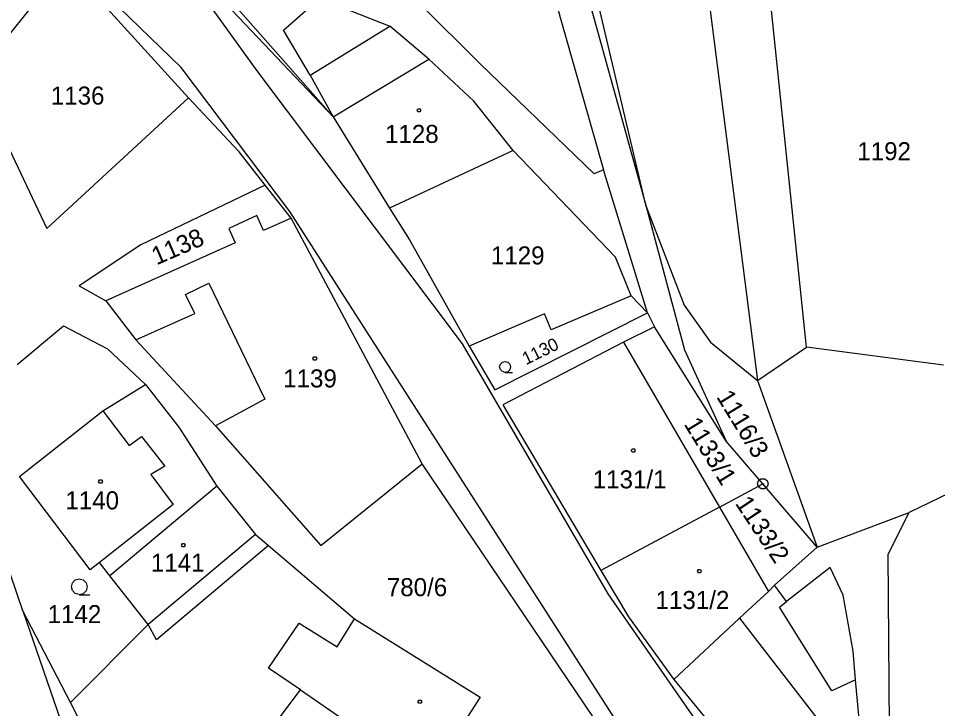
# Model space of a CAD drawing. Extents: x -609861 to -605046, y -1120287 to -1116307.
# Drawn here: x -607399.1 to -607312.5, y -1119001.8 to -1118936.8 of the extents above; entities that cross this region are included whole.
import ezdxf

# ---------------------------------------------------------------- set-up
doc = ezdxf.new("R2010")
doc.units = 0
for name, color, linetype in [('Vrstva 1', 7, 'Continuous'), ('Vrstva 2', 7, 'Continuous'), ('Vrstva 3', 7, 'Continuous'), ('Vrstva 4', 7, 'Continuous'), ('Vrstva 5', 7, 'Continuous'), ('Vrstva 8', 7, 'Continuous')]:
    doc.layers.add(name, color=color, linetype=linetype)

msp = doc.modelspace()

# ---------------------------------------------------------------- linework, layer by layer
at = {"layer": 'Vrstva 1'}
for p, q in [((-607339.31, -1118893.84), (-607329.47, -1118970.87)), ((-607339.94, -1118954.49), (-607353.54, -1118896.77)), ((-607355.81, -1118897.24), (-607339.94, -1118954.49)), ((-607354.02, -1118915.55), (-607343.96, -1118951.03)), ((-607383.75, -1118941.37), (-607409.55, -1118916.39)), ((-607324.85, -1118967.75), (-607329.72, -1118920.78)), ((-607387.74, -1118925.25), (-607369.44, -1118946.03)), ((-607369.44, -1118946.03), (-607386.27, -1118928.26)), ((-607403.17, -1118942.31), (-607394.57, -1118931.57)), ((-607383.07, -1118944.24), (-607394.57, -1118931.57)), ((-607355.58, -1118941.05), (-607361.31, -1118935.35)), ((-607371.6, -1118942.1), (-607364.08, -1118937.49)), ((-607360.43, -1118940.61), (-607364.08, -1118937.49)), ((-607356.17, -1118944.57), (-607360.43, -1118940.61)), ((-607344.85, -1118951.39), (-607355.58, -1118941.05)), ((-607373.5, -1118954.95), (-607383.75, -1118941.37)), ((-607403.17, -1118942.31), (-607396.39, -1118956.56)), ((-607371.6, -1118942.1), (-607369.44, -1118946.03)), ((-607396.39, -1118956.56), (-607383.07, -1118944.24)), ((-607378.28, -1118949.34), (-607383.07, -1118944.24)), ((-607352.48, -1118949.2), (-607356.17, -1118944.57)), ((-607369.44, -1118946.03), (-607364.11, -1118954.63)), ((-607375.84, -1118952.47), (-607378.28, -1118949.34)), ((-607352.48, -1118949.2), (-607364.11, -1118954.63)), ((-607342.82, -1118959.26), (-607352.48, -1118949.2)), ((-607343.96, -1118951.03), (-607344.85, -1118951.39)), ((-607339.82, -1118964.49), (-607343.96, -1118951.03)), ((-607375.84, -1118952.47), (-607387.53, -1118958.09)), ((-607373.4, -1118955.58), (-607375.84, -1118952.47)), ((-607364.11, -1118954.63), (-607362.23, -1118957.61)), ((-607339.94, -1118954.49), (-607336.34, -1118968)), ((-607339.94, -1118954.49), (-607336.35, -1118963.77)), ((-607376.63, -1118955.32), (-607379.26, -1118956.54)), ((-607376, -1118956.74), (-607376.63, -1118955.32)), ((-607373.4, -1118955.58), (-607376, -1118956.74)), ((-607361.05, -1118978.73), (-607373.4, -1118955.58)), ((-607379.26, -1118956.54), (-607378.67, -1118957.91)), ((-607362.23, -1118957.61), (-607356.62, -1118967.64)), ((-607387.53, -1118958.09), (-607393.37, -1118961.96)), ((-607378.67, -1118957.91), (-607390.84, -1118963.36)), ((-607341.37, -1118962.91), (-607342.82, -1118959.26)), ((-607393.37, -1118961.96), (-607390.84, -1118963.36)), ((-607390.84, -1118963.36), (-607388.03, -1118967.04)), ((-607341.37, -1118962.91), (-607348.9, -1118966.1)), ((-607339.82, -1118964.49), (-607341.37, -1118962.91)), ((-607354.19, -1118971.76), (-607339.82, -1118964.49)), ((-607339.82, -1118964.49), (-607339.16, -1118965.82)), ((-607336.35, -1118963.77), (-607333.89, -1118967.28)), ((-607349.52, -1118964.6), (-607356.62, -1118967.64)), ((-607348.9, -1118966.1), (-607349.52, -1118964.6)), ((-607399.2, -1118969.36), (-607394.84, -1118965.74)), ((-607394.84, -1118965.74), (-607390.69, -1118967.9)), ((-607339.16, -1118965.82), (-607342.08, -1118967.27)), ((-607332.42, -1118976.58), (-607339.16, -1118965.82)), ((-607388.03, -1118967.04), (-607380.51, -1118975.14)), ((-607390.69, -1118967.9), (-607387.12, -1118971.26)), ((-607356.62, -1118967.64), (-607354.19, -1118971.76)), ((-607342.08, -1118967.27), (-607353.46, -1118973.18)), ((-607342.08, -1118967.27), (-607333.05, -1118982.81)), ((-607336.34, -1118968), (-607332.42, -1118976.58)), ((-607333.89, -1118967.28), (-607329.47, -1118970.87)), ((-607329.47, -1118970.87), (-607324.85, -1118967.75)), ((-607311.95, -1118969.42), (-607324.85, -1118967.75)), ((-607391.14, -1118973.73), (-607387.12, -1118971.26)), ((-607387.12, -1118971.26), (-607383.98, -1118975.27)), ((-607329.47, -1118970.87), (-607323.85, -1118986.57)), ((-607353.46, -1118973.18), (-607344.2, -1118988.79)), ((-607398.96, -1118979.93), (-607391.14, -1118973.73)), ((-607383.98, -1118975.27), (-607380.4, -1118980.82)), ((-607380.51, -1118975.14), (-607370.6, -1118986.43)), ((-607328.95, -1118980.61), (-607332.42, -1118976.58)), ((-607300.07, -1118975.97), (-607315.17, -1118983.33)), ((-607398.65, -1118992.57), (-607403.93, -1118977.2)), ((-607370.6, -1118986.43), (-607361.05, -1118978.73)), ((-607329.7, -1119025.14), (-607361.05, -1118978.73)), ((-607392.31, -1118988.73), (-607398.96, -1118979.93)), ((-607380.4, -1118980.82), (-607390.48, -1118989.27)), ((-607380.4, -1118980.82), (-607376.75, -1118985.38)), ((-607333.05, -1118982.81), (-607328.95, -1118980.61)), ((-607323.85, -1118986.57), (-607328.95, -1118980.61)), ((-607333.05, -1118982.81), (-607344.2, -1118988.79)), ((-607333.05, -1118982.81), (-607328.43, -1118990.75)), ((-607323.85, -1118986.57), (-607315.17, -1118983.33)), ((-607317.16, -1118987.25), (-607315.17, -1118983.33)), ((-607376.75, -1118985.38), (-607375.51, -1118986.44)), ((-607375.51, -1118986.44), (-607386.06, -1118995.31)), ((-607375.51, -1118986.44), (-607367.42, -1118993.34)), ((-607327.85, -1118990.16), (-607323.85, -1118986.57)), ((-607317.01, -1119003.51), (-607317.16, -1118987.25)), ((-607391.44, -1118988.04), (-607392.31, -1118988.73)), ((-607390.48, -1118989.27), (-607391.44, -1118988.04)), ((-607344.2, -1118988.79), (-607341.6, -1118993.16)), ((-607322.62, -1118988.51), (-607326.72, -1118991.71)), ((-607321.38, -1118991.12), (-607322.62, -1118988.51)), ((-607386.87, -1118993.88), (-607390.48, -1118989.27)), ((-607328.43, -1118990.75), (-607327.85, -1118990.16)), ((-607326.72, -1118991.71), (-607327.85, -1118990.16)), ((-607328.43, -1118990.75), (-607331.14, -1118993.27)), ((-607320.46, -1118996.37), (-607321.38, -1118991.12)), ((-607398.65, -1118992.57), (-607389.56, -1119018.95)), ((-607394.18, -1119001.22), (-607398.65, -1118992.57)), ((-607341.6, -1118993.16), (-607337.34, -1118999.06)), ((-607386.87, -1118993.88), (-607394.18, -1119001.22)), ((-607386.06, -1118995.31), (-607386.87, -1118993.88)), ((-607375.52, -1118997.98), (-607372.62, -1118993.75)), ((-607372.62, -1118993.75), (-607369.06, -1118995.97)), ((-607369.06, -1118995.97), (-607367.42, -1118993.34)), ((-607367.42, -1118993.34), (-607355.59, -1119000.71)), ((-607331.14, -1118993.27), (-607337.34, -1118999.06)), ((-607320.21, -1118999.08), (-607320.46, -1118996.37)), ((-607372.51, -1119000.04), (-607375.52, -1118997.98)), ((-607337.34, -1118999.06), (-607325.44, -1119013.42)), ((-607319.73, -1119004.58), (-607320.21, -1118999.08)), ((-607374.8, -1119003.07), (-607372.51, -1119000.04)), ((-607355.59, -1119000.71), (-607360.34, -1119008.08)), ((-607385.06, -1119018.65), (-607394.18, -1119001.22))]:
    msp.add_line(p, q, dxfattribs=at)
for points in [[(-607357.26, -1118967.41), (-607376.6, -1118941.7), (-607386.27, -1118928.26)], [(-607318.42, -1119041.55), (-607337.2, -1119011.62), (-607373.5, -1118954.95)], [(-607327.08, -1119014.68), (-607343.51, -1118990.97), (-607357.26, -1118967.41)]]:
    msp.add_lwpolyline(points, dxfattribs=at)
at = {"layer": 'Vrstva 3'}
for points in [[(-607353.22, -1118970.11), (-607353.486, -1118970.04), (-607353.675, -1118969.851), (-607353.745, -1118969.592), (-607353.675, -1118969.333), (-607353.486, -1118969.144), (-607353.227, -1118969.074), (-607352.968, -1118969.144), (-607352.779, -1118969.333), (-607352.709, -1118969.599), (-607352.779, -1118969.865), (-607352.968, -1118970.054), (-607353.234, -1118970.124), (-607352.534, -1118970.124)], [(-607393.34, -1118991.05), (-607393.72, -1118990.95), (-607393.99, -1118990.68), (-607394.09, -1118990.31), (-607393.99, -1118989.94), (-607393.72, -1118989.67), (-607393.35, -1118989.57), (-607392.98, -1118989.67), (-607392.71, -1118989.94), (-607392.61, -1118990.32), (-607392.71, -1118990.7), (-607392.98, -1118990.97), (-607393.36, -1118991.07), (-607392.36, -1118991.07)]]:
    msp.add_lwpolyline(points, dxfattribs=at)
at = {"layer": 'Vrstva 4'}
for p, q in [((-607374.11, -1118937.85), (-607370.71, -1118934.84)), ((-607370.71, -1118934.84), (-607364.08, -1118937.49)), ((-607371.6, -1118942.1), (-607374.11, -1118937.85)), ((-607369.44, -1118946.03), (-607360.43, -1118940.61)), ((-607383.34, -1118962.77), (-607381.13, -1118961.71)), ((-607381.13, -1118961.71), (-607375.86, -1118972.62)), ((-607382.47, -1118964.57), (-607383.34, -1118962.77)), ((-607388.03, -1118967.04), (-607382.47, -1118964.57)), ((-607375.86, -1118972.62), (-607380.51, -1118975.14)), ((-607391.14, -1118973.73), (-607388.66, -1118976.99)), ((-607388.66, -1118976.99), (-607387.48, -1118976.16)), ((-607387.48, -1118976.16), (-607385.3, -1118978.95)), ((-607385.3, -1118978.95), (-607386.61, -1118979.72)), ((-607386.61, -1118979.72), (-607384.49, -1118982.55)), ((-607384.49, -1118982.55), (-607391.44, -1118988.04)), ((-607376.75, -1118985.38), (-607386.87, -1118993.88)), ((-607327.38, -1118992.25), (-607326.72, -1118991.71)), ((-607322.47, -1119000.13), (-607327.38, -1118992.25)), ((-607331.14, -1118993.27), (-607321.34, -1119005.94)), ((-607320.21, -1118999.08), (-607322.47, -1119000.13)), ((-607372.51, -1119000.04), (-607364.41, -1119005.58))]:
    msp.add_line(p, q, dxfattribs=at)
at = {"layer": 'Vrstva 5'}
for points in [[(-607361.26, -1118945.27), (-607361.17, -1118945.42), (-607361.26, -1118945.57), (-607361.44, -1118945.57), (-607361.53, -1118945.42), (-607361.44, -1118945.27)], [(-607371.07, -1118968.66), (-607370.98, -1118968.81), (-607371.07, -1118968.96), (-607371.25, -1118968.96), (-607371.34, -1118968.81), (-607371.25, -1118968.66)], [(-607341.07, -1118977.33), (-607340.98, -1118977.48), (-607341.07, -1118977.63), (-607341.25, -1118977.63), (-607341.34, -1118977.48), (-607341.25, -1118977.33)], [(-607391.26, -1118980.24), (-607391.17, -1118980.39), (-607391.26, -1118980.54), (-607391.44, -1118980.54), (-607391.53, -1118980.39), (-607391.44, -1118980.24)], [(-607383.45, -1118986.25), (-607383.36, -1118986.4), (-607383.45, -1118986.55), (-607383.63, -1118986.55), (-607383.72, -1118986.4), (-607383.63, -1118986.25)], [(-607334.84, -1118988.69), (-607334.75, -1118988.84), (-607334.84, -1118988.99), (-607335.02, -1118988.99), (-607335.11, -1118988.84), (-607335.02, -1118988.69)], [(-607361.18, -1119000.99), (-607361.09, -1119001.14), (-607361.18, -1119001.29), (-607361.36, -1119001.29), (-607361.45, -1119001.14), (-607361.36, -1119000.99)]]:
    msp.add_lwpolyline(points, close=True, dxfattribs=at)
at = {"layer": 'Vrstva 8'}
msp.add_line((-607329.07, -1118980.61), (-607328.83, -1118980.61), dxfattribs=at)
msp.add_lwpolyline([(-607328.8, -1118980.13), (-607328.55, -1118980.31), (-607328.45, -1118980.6), (-607328.55, -1118980.89), (-607328.8, -1118981.07), (-607329.11, -1118981.07), (-607329.36, -1118980.89), (-607329.46, -1118980.6), (-607329.36, -1118980.31), (-607329.11, -1118980.13)], close=True, dxfattribs=at)

# ---------------------------------------------------------------- texts
at = {"layer": 'Vrstva 2'}
for s, p in [('1136', (-607396.027, -1118944.88)), ('1128', (-607364.547, -1118948.49)), ('1192', (-607320.057, -1118950.12)), ('1129', (-607354.571, -1118959.94)), ('1139', (-607374.137, -1118971.53)), ('1131/1', (-607344.977, -1118981.04)), ('1140', (-607394.657, -1118983.02)), ('1141', (-607386.597, -1118988.89)), ('780/6', (-607364.373, -1118991.2)), ('1131/2', (-607339.059, -1118992.41)), ('1142', (-607396.327, -1118993.74))]:
    msp.add_text(s, height=1.7, dxfattribs=at).set_placement(p)
for s, height, rotation, p in [('1138', 1.7, 23.37668, (-607386.07, -1118960.034)), ('1130', 1.2, 26.12688, (-607351.261, -1118969.438)), ('1116/3', 1.7, 301.49039, (-607333.375, -1118972.415)), ('1133/1', 1.7, 301.54769, (-607336.432, -1118974.988)), ('1133/2', 1.7, 303.61034, (-607331.614, -1118982.46))]:
    msp.add_text(s, height=height, rotation=rotation, dxfattribs=at).set_placement(p)

doc.saveas('drawing.dxf')
